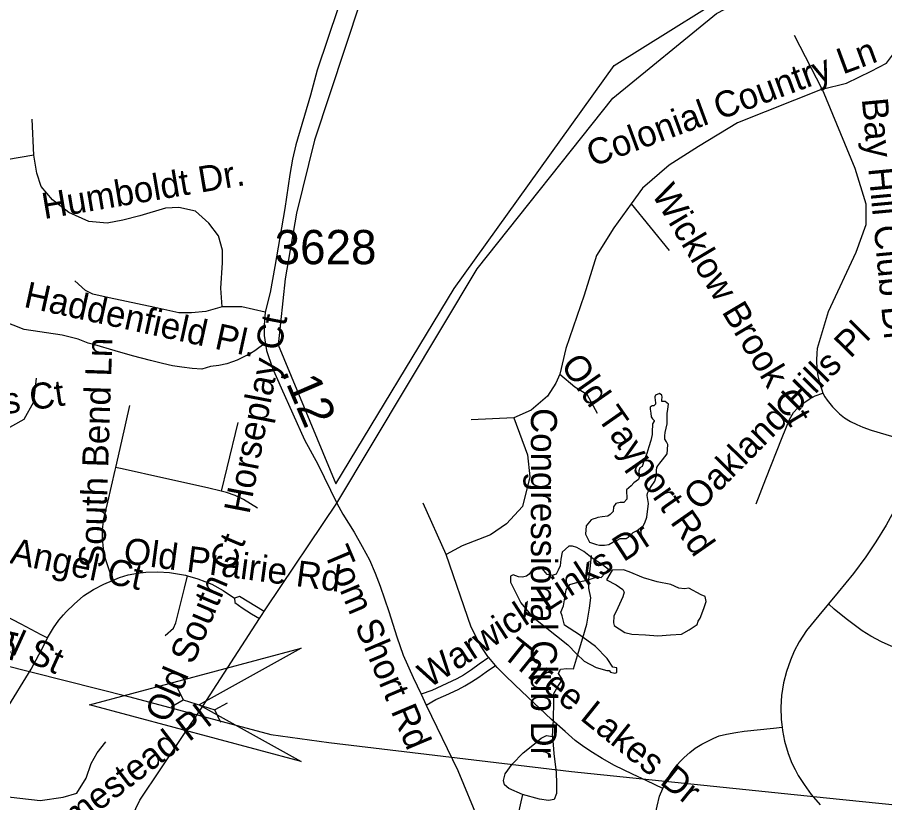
# Model space of a CAD drawing. Extents: x 1383679 to 1536984, y 460658 to 651027.
# Drawn here: x 1461906 to 1465074, y 473477 to 476343 of the extents above; entities that cross this region are included whole.
import ezdxf

# ---------------------------------------------------------------- set-up
doc = ezdxf.new("R2010")
doc.units = 0
for name, color, linetype in [('Default', 7, 'Continuous'), ('Exist Boundary Political City Limit New', 7, 'Continuous'), ('Exist Hydrographic Misc Water Feature', 7, 'Continuous'), ('Exist Road Non-System Type 51', 7, 'Continuous'), ('Exist Road Non-System Type 51 Label', 7, 'Continuous'), ('Exist Road Secondary Mileage Hundredths English Label', 7, 'Continuous'), ('Exist Road Secondary Structure Culvert Attributed CELL', 7, 'Continuous'), ('Exist Road Secondary Structure Culvert CELL', 7, 'Continuous'), ('Exist Road Secondary Type 51 Attributed', 7, 'Continuous'), ('Exist Road Secondary Type 51 Number Label', 7, 'Continuous'), ('Exist Utilities Electrical Transmission Line', 7, 'Continuous'), ('Map Preparation Boundary City Limit Buffer Line', 7, 'Continuous')]:
    doc.layers.add(name, color=color, linetype=linetype)

msp = doc.modelspace()

# ---------------------------------------------------------------- linework, layer by layer
at = {"layer": 'Default'}
msp.add_lwpolyline([(1463751.2, 478394), (1463531.8, 477651.1), (1463160.2, 476401.8), (1462991.5, 475895.3), (1462926.1, 475628.8), (1462884.1, 475388.9), (1462858.9, 475148.1), (1463069.6, 474640.9), (1463502, 475352.9), (1464086, 476166.7), (1464613.1, 476497), (1464923.5, 476639), (1465169.8, 476708.7), (1465415.8, 476738.7), (1466027, 476792), (1466535.1, 476819), (1466688.6, 480177.2)], dxfattribs=at)
at = {"layer": 'Exist Boundary Political City Limit New'}
msp.add_lwpolyline([(1463751.2, 478394), (1463531.8, 477651.1), (1463160.2, 476401.8), (1462991.5, 475895.3), (1462926.1, 475628.8), (1462884.1, 475388.9), (1462858.9, 475148.1), (1463069.6, 474640.9), (1463502, 475352.9), (1464086, 476166.7), (1464613.1, 476497), (1464923.5, 476639), (1465169.8, 476708.7), (1465415.8, 476738.7), (1466027, 476792), (1466535.1, 476819), (1466688.6, 480177.2)], dxfattribs=at)
at = {"layer": 'Exist Hydrographic Misc Water Feature'}
for points in [[(1464252.3, 474969.5), (1464237.3, 474964), (1464234.1, 474957.8), (1464235.7, 474943.7), (1464237.3, 474939), (1464237.3, 474931.2), (1464230.9, 474924.9), (1464224.4, 474924.9), (1464218, 474920.2), (1464218, 474912.4), (1464219.6, 474898.4), (1464221.2, 474884.3), (1464226, 474878), (1464232.5, 474871.8), (1464232.5, 474868.7), (1464226, 474859.3), (1464226, 474856.2), (1464224.4, 474832.7), (1464224.4, 474820.2), (1464219.6, 474798.3), (1464213.1, 474774.9), (1464205.1, 474751.4), (1464195.4, 474726.4), (1464189, 474703), (1464179.3, 474698.3), (1464176.1, 474687.4), (1464176.1, 474681.1), (1464179.3, 474670.2), (1464174.5, 474656.1), (1464158.4, 474643.6), (1464148.7, 474632.7), (1464131, 474618.6), (1464132.6, 474584.2), (1464121.3, 474571.7), (1464108.4, 474571.7), (1464092.3, 474568.6), (1464084.2, 474556.1), (1464082.6, 474538.9), (1464071.4, 474528), (1464063.3, 474521.7), (1464042.4, 474520.1), (1464026.2, 474517), (1464019.8, 474515.4), (1464008.5, 474510.8), (1464002.1, 474509.2), (1463984.4, 474487.3), (1463981.1, 474456.1), (1463995.6, 474427.9), (1464021.4, 474418.5), (1464032.7, 474417), (1464050.4, 474417), (1464066.5, 474418.5), (1464081, 474427.9), (1464097.1, 474434.2), (1464108.4, 474440.4), (1464114.9, 474440.4), (1464129.4, 474440.4), (1464137.4, 474445.1), (1464147.1, 474454.5), (1464155.1, 474462.3), (1464169.6, 474470.1), (1464182.5, 474479.5), (1464192.2, 474487.3), (1464198.6, 474498.3), (1464205.1, 474518.6), (1464211.5, 474568.6), (1464206.7, 474598.3), (1464208.3, 474606.1), (1464213.1, 474615.5), (1464221.2, 474631.1), (1464234.1, 474649.9), (1464240.5, 474671.7), (1464240.5, 474688.9), (1464242.1, 474699.9), (1464245.4, 474706.1), (1464253.4, 474715.5), (1464263.1, 474728), (1464279.2, 474749.9), (1464280.8, 474765.5), (1464282.4, 474784.3), (1464277.6, 474793.6), (1464271.1, 474803), (1464271.1, 474815.5), (1464272.8, 474828), (1464279.2, 474859.3), (1464279.2, 474881.2), (1464279.2, 474896.8), (1464282.4, 474912.4), (1464284, 474931.2), (1464272.8, 474940.6), (1464259.9, 474940.6), (1464259.9, 474946.8), (1464261.5, 474956.2), (1464259.9, 474964), (1464252.3, 474969.5)], [(1463920.8, 474412.3), (1463896.5, 474390.4), (1463891.7, 474365.4), (1463888.5, 474340.4), (1463882, 474324.8), (1463874, 474310.7), (1463859.5, 474306), (1463841.8, 474309.1), (1463835.3, 474317), (1463824, 474329.5), (1463817.6, 474329.5), (1463803.1, 474334.2), (1463790.2, 474331), (1463775.7, 474310.7), (1463766, 474302.9), (1463751.5, 474299.8), (1463737, 474301.3), (1463717.7, 474307.6), (1463708, 474302.9), (1463708, 474281), (1463745.1, 474206), (1463787, 474156), (1463917.5, 474052.8), (1463948.1, 474020), (1463977.1, 473993.4), (1464020.6, 473970), (1464059.3, 473959.1), (1464067.3, 473959.1), (1464072.2, 473952.8), (1464088.3, 473949.7), (1464096.3, 473951.2), (1464096.3, 473968.4), (1464081.8, 473971.6), (1464060.9, 474002.8), (1464017.4, 474046.6), (1463959.4, 474088.8), (1463904.6, 474124.7), (1463896.5, 474159.1), (1463891.7, 474171.6), (1463901.4, 474195.1), (1463911, 474252.9), (1463923.9, 474273.2), (1463952.9, 474281), (1463991.6, 474290.4), (1464023.8, 474301.3), (1464038.3, 474298.2), (1464065.7, 474327.9), (1464043.2, 474345.1), (1464006.1, 474368.5), (1463975.5, 474393.5), (1463949.7, 474407.6), (1463933.6, 474412.3), (1463920.8, 474412.3)], [(1463937.7, 473965.4), (1463952.6, 474013.5), (1463971.7, 474078.8), (1463986.7, 474128.5), (1463995.8, 474186.6), (1464000.4, 474224.3), (1463993.1, 474258.9), (1463993.8, 474292.5), (1463998.4, 474328.5), (1464003.2, 474378.5)], [(1464078.6, 474324.7), (1464057.7, 474290.4), (1464093.1, 474271.6), (1464117.3, 474254.4), (1464122.1, 474245.1), (1464117.3, 474227.9), (1464099.6, 474187.2), (1464085.1, 474157.5), (1464083.4, 474132.5), (1464086.7, 474123.2), (1464091.5, 474120), (1464104.4, 474110.7), (1464125.3, 474098.2), (1464151.1, 474091.9), (1464201.1, 474088.8), (1464246.2, 474085.6), (1464291.3, 474088.8), (1464331.6, 474091.9), (1464360.6, 474107.5), (1464389.6, 474126.3), (1464392.8, 474138.8), (1464400.8, 474149.7), (1464413.7, 474185.7), (1464421.8, 474210.7), (1464418.6, 474229.4), (1464404.1, 474235.7), (1464359, 474259.1), (1464342.8, 474257.6), (1464321.9, 474259.1), (1464292.9, 474273.2), (1464243, 474282.6), (1464193, 474296.6), (1464141.4, 474318.5), (1464120.5, 474326.3), (1464078.6, 474324.7)], [(1463897, 473926), (1463883.3, 473948.4), (1463889.6, 473963.9), (1463913.7, 473965.8), (1463937.7, 473965.4)], [(1463861.2, 473718.3), (1463864.3, 473778.9), (1463865.5, 473847), (1463866, 473874.9), (1463880.5, 473900.1), (1463897, 473926)], [(1463751.3, 473506.3), (1463701.7, 473527.9), (1463686, 473542.1), (1463682.2, 473557.8), (1463688.5, 473581.4), (1463713.3, 473617.1), (1463754, 473658.9), (1463794.7, 473691.7), (1463819, 473711.7), (1463839.2, 473721.2), (1463861.2, 473718.3)], [(1463861.2, 473718.3), (1463866, 473656.6), (1463874.7, 473586.7), (1463875.9, 473546.5), (1463875.3, 473510.4), (1463867, 473488.4), (1463846.9, 473484.7), (1463813, 473489.5), (1463751.3, 473506.3)], [(1463751.3, 473506.3), (1463733.8, 473431.2)]]:
    msp.add_lwpolyline(points, dxfattribs=at)
at = {"layer": 'Exist Road Non-System Type 51'}
for p, q in [((1464845.6, 476081.4), (1464745, 476276.7)), ((1464148.6, 475661.9), (1464286.5, 475491.9)), ((1463652.5, 473977.7), (1463628.3, 474006.1)), ((1463381, 473872.7), (1463399.9, 473832.4)), ((1463399.9, 473832.4), (1463514.7, 473594.3)), ((1463514.7, 473594.1), (1463591.9, 473409.6))]:
    msp.add_line(p, q, dxfattribs=at)
for points in [[(1464845.6, 476081.4), (1464935.1, 476103.1), (1465024.5, 476146.5), (1465080.4, 476175.4), (1465121.4, 476229.7), (1465147.5, 476294.8)], [(1464845.6, 476081.4), (1464536.2, 475958.4), (1464394.6, 475871.6), (1464286.5, 475802.9), (1464189.6, 475719.7), (1464148.6, 475661.9)], [(1464845.6, 476081.4), (1464964.9, 475792.1), (1465005.9, 475661.9), (1465005.9, 475585.9), (1464968.6, 475484.6), (1464868, 475267.6), (1464827.7, 475133.9), (1464826.5, 475117.8), (1464825.6, 475091.9), (1464826.3, 475059.2), (1464830.1, 475034.3), (1464838.9, 475000.8), (1464844.1, 474984), (1464848.5, 474971.1), (1464848.6, 474971)], [(1461967.1, 475839.9), (1461960.1, 475971.6)], [(1461967.1, 475839.9), (1461866.1, 475822.4), (1461800.3, 475798.2), (1461758.6, 475743.3), (1461738.8, 475697.2), (1461734.4, 475653.2), (1461749.8, 475580.7), (1461760.8, 475503.9), (1461778.6, 475423.1)], [(1462654, 475286.4), (1462649.6, 475354.5), (1462656.2, 475446.8), (1462656.2, 475492.9), (1462640.9, 475545.6), (1462605.7, 475591.7), (1462557.4, 475635.7), (1462496, 475648.8), (1462447.7, 475646.6), (1462353.3, 475618.1), (1462291.9, 475602.7), (1462234.8, 475591.7), (1462166.8, 475598.3), (1462094.4, 475631.3), (1462035.1, 475677.4), (1461993.4, 475725.7), (1461978, 475774), (1461967.1, 475839.9)], [(1464148.6, 475661.9), (1464085.2, 475575.1), (1464021.9, 475473.8), (1463977.1, 475329.1), (1463910.1, 475133.8), (1463887.2, 475040.1)], [(1462654, 475286.4), (1462594.8, 475268.9), (1462542.1, 475264.5), (1462496, 475264.5), (1462408.2, 475284.2), (1462241.4, 475319.4), (1462182.1, 475332.5), (1462155.8, 475345.7), (1462116.3, 475380.9)], [(1462812, 475266.7), (1462726.4, 475286.4), (1462654, 475286.4)], [(1462812, 475154.3), (1462773.3, 475125.5), (1462757.6, 475116.6), (1462731.2, 475102.3), (1462709.2, 475091.7), (1462691.6, 475085.7), (1462671.5, 475078.7), (1462642.2, 475071.8), (1462612, 475068.2), (1462579.9, 475058.7), (1462545.4, 475060.8), (1462506.5, 475065.7), (1462473.4, 475070.9), (1462436.3, 475079.9), (1462393, 475090.6), (1462326.7, 475107.8), (1462263.7, 475126.1), (1462188.9, 475148.1), (1462165.1, 475153.6), (1462128.5, 475167.8), (1462069.5, 475183.1), (1461931.6, 475203.6), (1461809, 475250.5)], [(1461600.9, 474871.6), (1461728.9, 474849.9), (1461818.8, 474831.9), (1461859.3, 474836.4), (1461931.2, 474876.9), (1461967.1, 474939.9), (1461976.1, 475025.4)], [(1463887.2, 475040.1), (1463872.8, 475007.2), (1463843, 474960.2), (1463783.3, 474909.6), (1463720.1, 474881.4), (1463563.4, 474873.4)], [(1463887.2, 475040.1), (1463942.9, 474994.9), (1463986.1, 474967.1), (1464023.8, 474898.7)], [(1464604.6, 474566.9), (1464640.3, 474658.5), (1464699.9, 474809.5), (1464726.8, 474875.7), (1464740.9, 474900.2), (1464756.8, 474918.2), (1464775.4, 474933.9), (1464798.4, 474949.2), (1464819.8, 474961.6), (1464848.6, 474971)], [(1464848.6, 474971), (1464855.5, 474957.7), (1464864.4, 474945.4), (1464883.9, 474921.9), (1464909.7, 474895.9), (1464927.2, 474881.6), (1464949.5, 474867.9), (1464972.7, 474856.4), (1464994.9, 474847.4), (1465025.2, 474836.6), (1465131.4, 474804.1), (1465171.5, 474791.4), (1465204.9, 474778.3)], [(1462315.4, 474926), (1462286.5, 474796.1), (1462264.7, 474699.9)], [(1462712.1, 474864.7), (1462671, 474698.3), (1462650.9, 474613.2)], [(1463720.1, 474881.4), (1463769.6, 474746.4), (1463778.5, 474665.5), (1463751.6, 474557.5), (1463693.1, 474494.5), (1463634.7, 474454), (1463531.3, 474413.5), (1463472.9, 474382)], [(1465204.9, 474778.3), (1465200.8, 474766.1), (1465179.8, 474699.2), (1465159.7, 474650.9), (1465137.6, 474602.3), (1465114.8, 474554), (1465079.4, 474489.1), (1465042, 474428), (1465005.3, 474373.6), (1464960.4, 474313.6), (1464903.8, 474245), (1464868.9, 474202.7)], [(1462264.7, 474699.9), (1462262.5, 474690.3), (1462235.1, 474573.9), (1462221.4, 474512.5), (1462216.6, 474473.8), (1462215.9, 474442.2), (1462220, 474402.5), (1462227.5, 474367.2), (1462238.9, 474331.2), (1462249.3, 474300.5), (1462253.8, 474287.9)], [(1462650.9, 474613.2), (1462600.8, 474625.3), (1462441.8, 474661.4), (1462289.2, 474695.3), (1462264.7, 474699.9)], [(1462783.4, 474552), (1462732.2, 474583.3), (1462701.8, 474598), (1462670.1, 474608.5), (1462650.9, 474613.2)], [(1461529.4, 474594), (1461504.5, 474437.2), (1461504.5, 474364.8), (1461520, 474322.5), (1461544.9, 474295.4), (1461579.1, 474271.3), (1461647.5, 474241.1), (1461768.8, 474204.9), (1461857.7, 474161.4), (1461918.9, 474129.5), (1461992.1, 474090.4), (1462016.8, 474077.8)], [(1463073.8, 474569.6), (1463095.1, 474530), (1463136.4, 474463.5), (1463166, 474412.1), (1463192.2, 474362.6), (1463213.4, 474314.8), (1463230.9, 474266.9), (1463263.1, 474173.9), (1463292.3, 474082), (1463315.8, 474015.3), (1463352.5, 473933.5), (1463381, 473872.7)], [(1463628.3, 474006.1), (1463628.3, 474006.1), (1463624.6, 474010.5), (1463598.5, 474050.8), (1463563.3, 474117.2), (1463472.9, 474382), (1463388.2, 474569.6)], [(1462253.8, 474287.9), (1462279.1, 474298.6), (1462310.7, 474307.7), (1462344.7, 474314.4), (1462375.8, 474317.6), (1462419.7, 474318.7), (1462461.7, 474316.3), (1462491.4, 474312.4), (1462520.1, 474306.9), (1462527.5, 474304.8)], [(1462016.8, 474077.8), (1462038.7, 474114.4), (1462057.9, 474142.5), (1462075, 474162.2), (1462084.5, 474173.2), (1462114.2, 474201.2), (1462147.6, 474231.4), (1462184.2, 474255.1), (1462222, 474274.5), (1462253.8, 474287.9)], [(1462446.6, 474086.4), (1462476.2, 474113.8), (1462484.7, 474132.4), (1462516.9, 474259.2), (1462527.5, 474304.8)], [(1462527.5, 474304.8), (1462566, 474294), (1462616.5, 474273.6), (1462658.5, 474250.4), (1462699.9, 474222.7)], [(1462807.5, 474174.2), (1462717.5, 474229.5), (1462699.9, 474222.7)], [(1462699.9, 474222.7), (1462700.8, 474207.1), (1462727, 474188.3), (1462761.6, 474166), (1462791, 474148.2)], [(1464868.9, 474202.7), (1464833.4, 474159.7), (1464788.3, 474104.4), (1464762.1, 474064.1), (1464743.7, 474029.3), (1464730.3, 473996.3), (1464715.2, 473955), (1464704.1, 473913.6), (1464697.8, 473867.9), (1464694.3, 473825.3), (1464696.2, 473779.6), (1464699.3, 473751.7)], [(1465722.1, 474095.3), (1465651.7, 474060.4), (1465615.2, 474041.4), (1465585.3, 474029.5), (1465553.4, 474020.8), (1465530.6, 474016), (1465500.8, 474011.8), (1465445.3, 474009), (1465359.1, 474009.4), (1465308.4, 474009.6), (1465265.1, 474011.6), (1465227.9, 474014.3), (1465194.4, 474020.1), (1465161, 474027.4), (1465127.9, 474037.9), (1465097.8, 474048.1), (1465062.3, 474063.2), (1465023.6, 474084), (1464991.6, 474103.5), (1464932.9, 474147), (1464889.6, 474182.9), (1464868.9, 474202.7)], [(1461840.3, 473502), (1461843.4, 473686), (1461849.6, 473773.5), (1461865.1, 473815.7), (1461956.4, 473964.2), (1462002.5, 474049.7), (1462016.8, 474077.8)], [(1463628.3, 474006.1), (1463593.4, 473981.5), (1463565, 473961.2), (1463536.1, 473942.1), (1463511.9, 473928.6), (1463457.3, 473902.5), (1463420.3, 473886.3), (1463381, 473872.7)], [(1463399.9, 473832.4), (1463435.3, 473852.7), (1463471.6, 473869.5), (1463515.8, 473889.6), (1463540.5, 473903.3), (1463564.8, 473917.4), (1463591.3, 473934.4), (1463618.7, 473953.7), (1463652.5, 473977.7)], [(1464263.9, 473528.4), (1464204.9, 473555.9), (1464152.9, 473580), (1464087.4, 473612.1), (1464041.9, 473638.3), (1464006.7, 473660), (1463975.4, 473680.7), (1463944.1, 473703.7), (1463906.7, 473736.3), (1463856.8, 473780), (1463792.5, 473841.2), (1463724.1, 473905.1), (1463685.1, 473942.7), (1463659.1, 473969.9), (1463652.5, 473977.7)], [(1464263.9, 473528.4), (1464267.1, 473536.4), (1464285.1, 473570.1), (1464297.5, 473589.8), (1464316.1, 473614.4), (1464328, 473628), (1464341.7, 473640.9), (1464362.6, 473659.7), (1464382.1, 473675), (1464406.6, 473689.8), (1464428.2, 473701), (1464450, 473711.8), (1464470.1, 473719.9), (1464496.6, 473726.7), (1464530.7, 473732.9), (1464560.5, 473737.3), (1464668.5, 473748.3), (1464699.3, 473751.7)], [(1464699.3, 473751.7), (1464700.6, 473740), (1464708.5, 473701.5), (1464721.4, 473656.4), (1464735.2, 473621.1), (1464746.8, 473597), (1464758.6, 473575.9), (1464779.5, 473542.5), (1464806, 473506.8), (1464838, 473469.2)], [(1461840.3, 473502), (1461989.9, 473484.9), (1462073.5, 473496.7), (1462123.2, 473511.7), (1462157.4, 473565.4), (1462176, 473619.7), (1462197.8, 473658.9), (1462228.9, 473698.1)], [(1464070.5, 471824.2), (1464055.8, 471859), (1464028.3, 471921.5), (1464009.7, 471966.2), (1463997.9, 472001.6), (1463989.8, 472032.4), (1463982.5, 472068.7), (1463977.1, 472110.6), (1463974.5, 472152.6), (1463974.9, 472187.8), (1463977.8, 472224.3), (1463984.1, 472268.3), (1463999.2, 472342.4), (1464026.8, 472472.1), (1464055.6, 472602.5), (1464086.5, 472740.3), (1464119.3, 472892.9), (1464151.2, 473041.7), (1464156.5, 473066), (1464187.9, 473217.3), (1464219.9, 473359.7), (1464242.8, 473463.5), (1464252.3, 473499.8), (1464263.9, 473528.4)]]:
    msp.add_lwpolyline(points, dxfattribs=at)
msp.add_arc((1463511.7, 473592.8), 3.28, 22.6973, 25.7271, dxfattribs=at)
at = {"layer": 'Exist Road Secondary Structure Culvert Attributed CELL'}
msp.add_lwpolyline([(1462942.9, 473626.3), (1462170.1, 473833.3), (1462942.9, 474040.4), (1462570.1, 473833.3)], close=True, dxfattribs=at)
at = {"layer": 'Exist Road Secondary Structure Culvert CELL'}
for p, q in [((1462490.2, 473897.1), (1462512.4, 473851.4)), ((1462468.1, 473826.7), (1462512.4, 473851.4)), ((1462512.4, 473851.4), (1462627.8, 473815.2)), ((1462672.2, 473839.9), (1462627.8, 473815.2)), ((1462650.1, 473769.6), (1462627.8, 473815.2))]:
    msp.add_line(p, q, dxfattribs=at)
at = {"layer": 'Exist Road Secondary Type 51 Attributed'}
for points in [[(1463680.1, 478373.2), (1463659.8, 478293), (1463524.5, 477805.8), (1463452.2, 477538.9), (1463424.8, 477442.2), (1463385.6, 477316), (1463154.4, 476606.3), (1463001.1, 476150.2), (1462976.8, 476058.7), (1462923, 475877.9), (1462910.9, 475825.6), (1462901.6, 475769.8), (1462883.1, 475645.3), (1462847.2, 475433.6), (1462829.6, 475339.1), (1462812, 475266.7), (1462807.2, 475219), (1462807.8, 475182), (1462816.5, 475127.2), (1462837.9, 475062.8), (1462869.5, 474990.2), (1462954.5, 474800.7), (1463003.8, 474711.8), (1463073.8, 474569.6)], [(1463073.8, 474569.6), (1463586.2, 475425.3), (1464080.8, 476048.2), (1464460, 476357.4), (1464768.9, 476519), (1465141, 476645.5), (1466159.1, 476729.8), (1466706.7, 476779), (1466896.3, 476807.1), (1467184.1, 476905.4), (1467521.1, 477095.2), (1467752.8, 477306), (1468076.4, 477591.9), (1468286.4, 477727.5), (1468411.7, 477794.1), (1468651.5, 477875.1), (1469230.1, 478001.4), (1470438, 478213.5)], [(1461904.5, 472409.8), (1462049.6, 472790.6), (1462141.3, 473045.8), (1462353.7, 473486), (1462583.9, 473829.3), (1462791, 474148.2), (1462816.2, 474187.9), (1463073.8, 474569.6)]]:
    msp.add_lwpolyline(points, dxfattribs=at)
at = {"layer": 'Exist Utilities Electrical Transmission Line'}
msp.add_lwpolyline([(1461607.9, 474042.3), (1462317, 473863.2), (1462832.7, 473725.7), (1463044.2, 473695.9), (1463930.7, 473589.8), (1464861.4, 473494.6), (1465722.2, 473406.9), (1466744.7, 473308.3), (1467386, 473248.5), (1468129.9, 473178.7)], dxfattribs=at)
at = {"layer": 'Map Preparation Boundary City Limit Buffer Line'}
msp.add_lwpolyline([(1463751.2, 478394), (1463531.8, 477651.1), (1463160.2, 476401.8), (1462991.5, 475895.3), (1462926.1, 475628.8), (1462884.1, 475388.9), (1462858.9, 475148.1), (1463069.6, 474640.9), (1463502, 475352.9), (1464086, 476166.7), (1464613.1, 476497), (1464923.5, 476639), (1465169.8, 476708.7), (1465415.8, 476738.7), (1466027, 476792), (1466535.1, 476819), (1466688.6, 480177.2)], dxfattribs=at)
msp.add_lwpolyline([(1463751.2, 478394), (1463531.8, 477651.1), (1463160.2, 476401.8), (1462991.5, 475895.3), (1462926.1, 475628.8), (1462884.1, 475388.9), (1462858.9, 475148.1), (1463069.6, 474640.9), (1463502, 475352.9), (1464086, 476166.7), (1464613.1, 476497), (1464923.5, 476639), (1465169.8, 476708.7), (1465415.8, 476738.7), (1466027, 476792), (1466535.1, 476819), (1466688.6, 480177.2)], dxfattribs=at)

# ---------------------------------------------------------------- texts
at = {"layer": 'Exist Road Non-System Type 51 Label'}
for s, rotation, p in [('Colonial Country Ln', 20.2726, (1464007, 475796.3)), ('Bay Hill Club Dr', 275.3567, (1464990.5, 476045.1)), ('Humboldt Dr.', 9.6056, (1462004.3, 475606.4)), ('Wicklow Brook Ct', 300.81, (1464220.7, 475699.1)), ('Haddenfield Pl.', 347.6475, (1461926.2, 475286.8)), ('Horseplay Ct', 79.0749, (1462753.4, 474527.2)), ('Oakland Hills Pl', 45.3668, (1464397.9, 474537.8)), ('South Bend Ln', 88.0916, (1462225.7, 474332)), ('Old Tayport Rd', 304.9815, (1463887.8, 475073.7)), ('Taos Ct', 8.3785, (1461643.3, 474862.2)), ('Congressional Club Dr', 269.9836, (1463782.2, 474916.8)), ('Bright Angel Ct', 348.2274, (1461516, 474426.3)), ('Warwick Links Dr', 32.9808, (1463409.8, 473892.1)), ('Old Prairie Rd', 352.4433, (1462290.5, 474350.9)), ('Old South Ct', 67.0019, (1462457.1, 473762.9)), ('Tom Short Rd', 292.8874, (1463025, 474390.4)), ('Old Corral St', 335.5296, (1461378.5, 474248.8)), ('Landen Dr', 77.4476, (1461786.6, 473537.4)), ('Three Lakes Dr', 321.1574, (1463671.8, 474012.6)), ('Homestead Pl', 37.5465, (1461989.8, 473279.2))]:
    msp.add_text(s, height=95, rotation=rotation, dxfattribs=at).set_placement(p)
at = {"layer": 'Exist Road Secondary Mileage Hundredths English Label'}
msp.add_text('.12', height=125, rotation=293.2401, dxfattribs=at).set_placement((1462868, 475050.3))
at = {"layer": 'Exist Road Secondary Type 51 Number Label'}
msp.add_text('3628', height=125, dxfattribs=at).set_placement((1462846.1, 475441.9))

doc.saveas('drawing.dxf')
